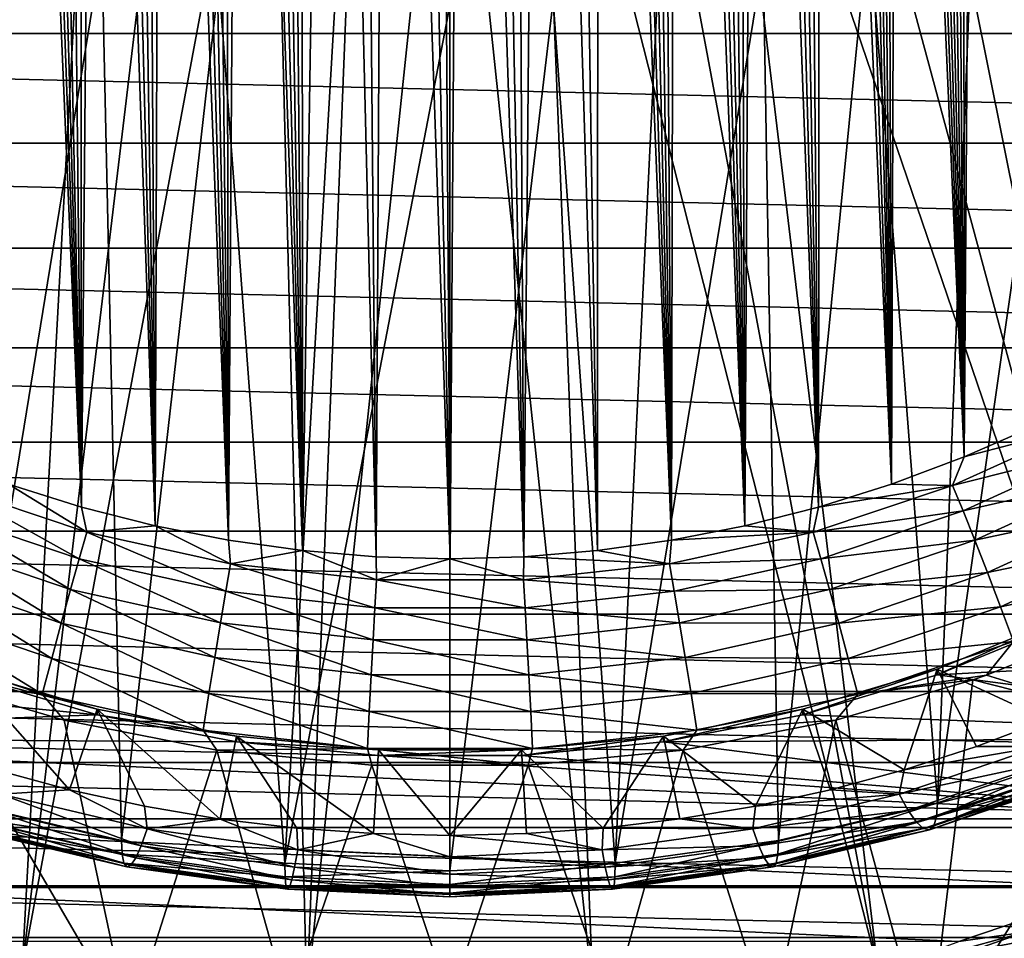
# Model space of a CAD drawing. Header units: metres. Extents: x -109 to 109, y -315 to 32.
# Tile 290 of 384: x 72 to 82, y -30 to -21. Entities that reach past the tile are written whole.
import ezdxf

# ---------------------------------------------------------------- set-up
doc = ezdxf.new("R2010")
doc.units = ezdxf.units.M
doc.layers.add('solid_K244242000C74_AAA', color=7, linetype='CONTINUOUS')

msp = doc.modelspace()

# ---------------------------------------------------------------- linework, layer by layer
at = {"layer": 'solid_K244242000C74_AAA'}
for points in [[(76.500175, -26.060915, 72.49437), (76.115456, -7.192363, 43.446888), (75.852188, -7.220391, 43.503918)], [(76.500175, -26.060915, 72.49437), (76.372459, -7.178768, 43.419243), (76.115456, -7.192363, 43.446888)], [(76.500175, -26.060915, 72.49437), (76.627357, -7.178763, 43.419231), (76.372459, -7.178768, 43.419243)], [(76.500175, -26.060915, 72.49437), (77.250526, -26.040083, 72.491035), (76.627357, -7.178763, 43.419231)], [(77.250526, -26.040083, 72.491035), (76.884369, -7.192348, 43.446861), (76.627357, -7.178763, 43.419231)], [(77.250526, -26.040083, 72.491035), (77.147644, -7.220368, 43.503868), (76.884369, -7.192348, 43.446861)], [(75.749817, -26.040102, 72.491035), (75.5784, -7.264657, 43.594017), (75.292656, -7.327768, 43.722282)], [(75.749817, -26.040102, 72.491035), (75.852188, -7.220391, 43.503918), (75.5784, -7.264657, 43.594017)], [(75.749817, -26.040102, 72.491035), (76.500175, -26.060915, 72.49437), (75.852188, -7.220391, 43.503918)], [(77.250526, -26.040083, 72.491035), (77.42144, -7.264627, 43.593956), (77.147644, -7.220368, 43.503868)], [(77.250526, -26.040083, 72.491035), (78.000557, -25.977449, 72.480888), (77.42144, -7.264627, 43.593956)], [(78.000557, -25.977449, 72.480888), (77.707199, -7.327732, 43.722206), (77.42144, -7.264627, 43.593956)], [(74.999741, -25.977484, 72.480888), (75.292656, -7.327768, 43.722282), (74.995239, -7.411769, 43.892891)], [(74.999741, -25.977484, 72.480888), (75.749817, -26.040102, 72.491035), (75.292656, -7.327768, 43.722282)], [(78.000557, -25.977449, 72.480888), (78.004616, -7.411723, 43.892796), (77.707199, -7.327732, 43.722206)], [(74.999741, -25.977484, 72.480888), (74.842369, -7.462056, 43.995075), (74.68763, -7.518365, 44.109299)], [(74.999741, -25.977484, 72.480888), (74.995239, -7.411769, 43.892891), (74.842369, -7.462056, 43.995075)], [(78.000557, -25.977449, 72.480888), (78.749489, -25.872911, 72.463966), (78.004616, -7.411723, 43.892796)], [(78.749489, -25.872911, 72.463966), (78.157471, -7.462002, 43.994968), (78.004616, -7.411723, 43.892796)], [(78.749489, -25.872911, 72.463966), (78.31221, -7.518304, 44.109177), (78.157471, -7.462002, 43.994968)], [(74.999741, -25.977484, 72.480888), (74.530899, -7.58058, 44.235497), (74.372581, -7.648879, 44.373962)], [(74.999741, -25.977484, 72.480888), (74.68763, -7.518365, 44.109299), (74.530899, -7.58058, 44.235497)], [(78.749489, -25.872911, 72.463966), (78.468933, -7.580512, 44.235359), (78.31221, -7.518304, 44.109177)], [(78.749489, -25.872911, 72.463966), (78.627251, -7.648805, 44.37381), (78.468933, -7.580512, 44.235359)], [(74.250771, -25.872953, 72.463974), (74.372581, -7.648879, 44.373962), (74.213135, -7.723457, 44.524975)], [(74.250771, -25.872953, 72.463974), (74.999741, -25.977484, 72.480888), (74.372581, -7.648879, 44.373962)], [(78.749489, -25.872911, 72.463966), (78.786697, -7.723377, 44.524811), (78.627251, -7.648805, 44.37381)], [(74.250771, -25.872953, 72.463974), (74.213135, -7.723457, 44.524975), (74.052406, -7.804215, 44.68848)], [(78.749489, -25.872911, 72.463966), (79.497299, -25.725929, 72.439949), (78.786697, -7.723377, 44.524811)], [(79.497299, -25.725929, 72.439949), (78.947426, -7.804128, 44.688305), (78.786697, -7.723377, 44.524811)], [(74.250771, -25.872953, 72.463974), (73.890739, -7.89159, 44.865143), (73.728119, -7.985484, 45.054863)], [(74.250771, -25.872953, 72.463974), (74.052406, -7.804215, 44.68848), (73.890739, -7.89159, 44.865143)], [(79.497299, -25.725929, 72.439949), (79.1091, -7.891497, 44.864952), (78.947426, -7.804128, 44.688305)], [(79.497299, -25.725929, 72.439949), (79.271713, -7.985385, 45.054665), (79.1091, -7.891497, 44.864952)], [(74.250771, -25.872953, 72.463974), (73.728119, -7.985484, 45.054863), (73.564667, -8.08613, 45.258034)], [(79.497299, -25.725929, 72.439949), (79.435173, -8.086027, 45.257824), (79.271713, -7.985385, 45.054665)], [(73.502922, -25.725977, 72.439957), (73.564667, -8.08613, 45.258034), (73.400551, -8.193836, 45.475124)], [(73.502922, -25.725977, 72.439957), (74.250771, -25.872953, 72.463974), (73.564667, -8.08613, 45.258034)], [(79.497299, -25.725929, 72.439949), (79.599289, -8.193728, 45.474907), (79.435173, -8.086027, 45.257824)], [(73.502922, -25.725977, 72.439957), (73.400551, -8.193836, 45.475124), (73.235725, -8.308461, 45.705982)], [(79.497299, -25.725929, 72.439949), (80.242973, -25.536171, 72.40876), (79.599289, -8.193728, 45.474907)], [(80.242973, -25.536171, 72.40876), (79.764114, -8.308349, 45.705757), (79.599289, -8.193728, 45.474907)], [(73.502922, -25.725977, 72.439957), (73.235725, -8.308461, 45.705982), (73.070335, -8.430532, 45.951424)], [(80.242973, -25.536171, 72.40876), (79.929512, -8.430415, 45.951187), (79.764114, -8.308349, 45.705757)], [(73.502922, -25.725977, 72.439957), (73.070335, -8.430532, 45.951424), (72.904396, -8.559978, 46.211376)], [(80.242973, -25.536171, 72.40876), (80.095459, -8.559856, 46.211132), (79.929512, -8.430415, 45.951187)], [(72.75721, -25.536224, 72.408768), (72.904396, -8.559978, 46.211376), (72.737946, -8.697063, 46.486279)], [(72.75721, -25.536224, 72.408768), (73.502922, -25.725977, 72.439957), (72.904396, -8.559978, 46.211376)], [(80.242973, -25.536171, 72.40876), (80.261909, -8.696938, 46.486027), (80.095459, -8.559856, 46.211132)], [(72.75721, -25.536224, 72.408768), (72.737946, -8.697063, 46.486279), (72.571075, -8.842277, 46.77689)], [(80.242973, -25.536171, 72.40876), (80.986244, -25.302849, 72.369995), (80.261909, -8.696938, 46.486027)], [(80.986244, -25.302849, 72.369995), (80.42878, -8.842148, 46.77663), (80.261909, -8.696938, 46.486027)], [(72.75721, -25.536224, 72.408768), (72.571075, -8.842277, 46.77689), (72.403786, -8.995405, 47.082928)], [(80.986244, -25.302849, 72.369995), (80.596077, -8.995273, 47.082664), (80.42878, -8.842148, 46.77663)], [(72.75721, -25.536224, 72.408768), (72.403786, -8.995405, 47.082928), (72.292076, -9.102241, 47.296066)], [(80.986244, -25.302849, 72.369995), (80.707787, -9.102106, 47.295795), (80.596077, -8.995273, 47.082664)], [(72.75721, -25.536224, 72.408768), (72.292076, -9.102241, 47.296066), (72.180244, -9.213059, 47.516773)], [(80.986244, -25.302849, 72.369995), (80.819618, -9.212922, 47.516502), (80.707787, -9.102106, 47.295795)], [(72.75721, -25.536224, 72.408768), (72.180244, -9.213059, 47.516773), (72.068275, -9.32761, 47.74469)], [(80.986244, -25.302849, 72.369995), (80.931587, -9.327471, 47.744411), (80.819618, -9.212922, 47.516502)], [(72.013901, -25.302898, 72.370003), (72.75721, -25.536224, 72.408768), (72.068275, -9.32761, 47.74469)], [(80.986244, -25.302849, 72.369995), (81.043663, -9.44598, 47.979877), (80.931587, -9.327471, 47.744411)], [(80.986244, -25.302849, 72.369995), (81.726303, -25.025198, 72.323257), (81.043663, -9.44598, 47.979877)], [(81.726303, -25.025198, 72.323257), (81.1558, -9.568745, 48.223339), (81.043663, -9.44598, 47.979877)], [(81.726303, -25.025198, 72.323257), (81.267982, -9.695834, 48.474903), (81.1558, -9.568745, 48.223339)], [(81.726303, -25.025198, 72.323257), (81.380234, -9.827011, 48.734238), (81.267982, -9.695834, 48.474903)], [(81.726303, -25.025198, 72.323257), (81.492508, -9.962597, 49.001804), (81.380234, -9.827011, 48.734238)], [(81.726303, -25.025198, 72.323257), (81.604729, -10.10294, 49.278126), (81.492508, -9.962597, 49.001804)], [(81.726303, -25.025198, 72.323257), (81.716919, -10.247973, 49.563103), (81.604729, -10.10294, 49.278126)], [(81.726303, -25.025198, 72.323257), (81.829086, -10.397552, 49.856537), (81.716919, -10.247973, 49.563103)], [(81.726303, -25.025198, 72.323257), (82.462288, -24.702486, 72.268303), (81.829086, -10.397552, 49.856537)], [(82.462288, -24.702486, 72.268303), (81.941139, -10.552085, 50.159004), (81.829086, -10.397552, 49.856537)], [(82.462288, -24.702486, 72.268303), (82.053001, -10.71197, 50.471073), (81.941139, -10.552085, 50.159004)], [(82.462288, -24.702486, 72.268303), (82.164726, -10.876946, 50.792385), (82.053001, -10.71197, 50.471073)], [(86.489357, -28.862324, -78.325066), (82.683235, -15.518793, -73.288864), (81.834, -15.830786, -73.288864)], [(86.489357, -28.862324, -78.325066), (81.834, -15.830786, -73.288864), (80.969116, -16.096346, -73.288864)], [(69.299408, -29.681179, -78.325066), (72.908867, -16.31469, -73.288864), (72.030876, -16.096342, -73.288864)], [(83.700577, -29.681183, -78.325066), (80.969116, -16.096346, -73.288864), (80.091125, -16.314692, -73.288864)], [(83.700577, -29.681183, -78.325066), (86.489357, -28.862324, -78.325066), (80.969116, -16.096346, -73.288864)], [(69.299408, -29.681179, -78.325066), (72.153389, -30.231241, -78.325066), (72.908867, -16.31469, -73.288864)], [(72.153389, -30.231241, -78.325066), (73.797394, -16.485182, -73.288864), (72.908867, -16.31469, -73.288864)], [(83.700577, -29.681183, -78.325066), (80.091125, -16.314692, -73.288864), (79.202599, -16.485184, -73.288864)], [(72.153389, -30.231241, -78.325066), (74.69384, -16.607321, -73.288864), (73.797394, -16.485182, -73.288864)], [(80.846596, -30.231243, -78.325066), (79.202599, -16.485184, -73.288864), (78.306145, -16.607323, -73.288864)], [(80.846596, -30.231243, -78.325066), (83.700577, -29.681183, -78.325066), (79.202599, -16.485184, -73.288864)], [(72.153389, -30.231241, -78.325066), (75.04673, -30.507523, -78.325066), (74.69384, -16.607321, -73.288864)], [(75.04673, -30.507523, -78.325066), (75.595596, -16.680748, -73.288864), (74.69384, -16.607321, -73.288864)], [(80.846596, -30.231243, -78.325066), (78.306145, -16.607323, -73.288864), (77.404396, -16.68075, -73.288864)], [(75.04673, -30.507523, -78.325066), (76.499992, -16.705248, -73.288864), (75.595596, -16.680748, -73.288864)], [(75.04673, -30.507523, -78.325066), (77.953247, -30.507524, -78.325066), (76.499992, -16.705248, -73.288864)], [(77.953247, -30.507524, -78.325066), (77.404396, -16.68075, -73.288864), (76.499992, -16.705248, -73.288864)], [(77.953247, -30.507524, -78.325066), (80.846596, -30.231243, -78.325066), (77.404396, -16.68075, -73.288864)], [(81.454185, -28.54006, 16.075274), (81.825676, -19.111637, 2.846349), (82.889694, -18.495928, 2.754622)], [(83.008255, -28.012758, 16.444496), (81.454185, -28.54006, 16.075274), (82.889694, -18.495928, 2.754622)], [(81.454185, -28.54006, 16.075274), (80.7565, -19.603157, 2.919516), (81.825676, -19.111637, 2.846349)], [(71.545815, -28.54006, 16.075274), (71.772491, -19.401625, 2.88948), (72.961403, -19.866507, 2.958723)], [(51.622013, -19.564362, -83.82), (101.377991, -19.564362, -83.82), (100.418877, -20.725933, -83.82)], [(51.622013, -19.564362, -83.82), (100.418877, -20.725933, -83.82), (52.58112, -20.725933, -83.82)], [(79.837814, -28.921515, 15.808178), (79.683655, -19.977785, 2.975354), (80.7565, -19.603157, 2.919516)], [(81.454185, -28.54006, 16.075274), (79.837814, -28.921515, 15.808178), (80.7565, -19.603157, 2.919516)], [(73.162186, -28.921515, 15.808178), (71.545815, -28.54006, 16.075274), (72.961403, -19.866507, 2.958723)], [(73.162186, -28.921515, 15.808178), (72.961403, -19.866507, 2.958723), (74.150688, -20.191195, 3.007056)], [(78.179466, -29.152321, 15.646564), (78.612762, -20.239723, 3.01433), (79.683655, -19.977785, 2.975354)], [(79.837814, -28.921515, 15.808178), (78.179466, -29.152321, 15.646564), (79.683655, -19.977785, 2.975354)], [(74.820534, -29.152321, 15.646564), (73.162186, -28.921515, 15.808178), (74.150688, -20.191195, 3.007056)], [(74.820534, -29.152321, 15.646564), (74.150688, -20.191195, 3.007056), (75.332428, -20.381382, 3.035271)], [(78.179466, -29.152321, 15.646564), (77.549919, -20.393312, 3.037108), (78.612762, -20.239723, 3.01433)], [(74.820534, -29.152321, 15.646564), (75.332428, -20.381382, 3.035271), (76.5, -20.443523, 3.044675)], [(76.5, -29.229582, 15.592466), (76.5, -20.443523, 3.044675), (77.549919, -20.393312, 3.037108)], [(78.179466, -29.152321, 15.646564), (76.5, -29.229582, 15.592466), (77.549919, -20.393312, 3.037108)], [(74.820534, -29.152321, 15.646564), (76.5, -20.443523, 3.044675), (76.5, -29.229582, 15.592466)], [(52.58112, -20.725933, -83.82), (100.418877, -20.725933, -83.82), (99.405746, -21.840445, -83.82)], [(52.58112, -20.725933, -83.82), (99.405746, -21.840445, -83.82), (53.594254, -21.840445, -83.82)], [(53.594254, -21.840445, -83.82), (99.405746, -21.840445, -83.82), (98.340302, -22.90588, -83.82)], [(53.594254, -21.840445, -83.82), (98.340302, -22.90588, -83.82), (54.659698, -22.90588, -83.82)], [(54.659698, -22.90588, -83.82), (98.340302, -22.90588, -83.82), (97.225891, -23.918919, -83.82)], [(54.659698, -22.90588, -83.82), (97.225891, -23.918919, -83.82), (55.774109, -23.918919, -83.82)], [(55.774109, -23.918919, -83.82), (97.225891, -23.918919, -83.82), (96.064461, -24.877913, -83.82)], [(55.774109, -23.918919, -83.82), (96.064461, -24.877913, -83.82), (56.935543, -24.877913, -83.82)], [(81.606949, -25.316462, 72.637901), (82.969704, -24.701029, 72.538628), (81.726303, -25.025198, 72.323257)], [(83.102562, -24.942249, 72.795799), (82.969704, -24.701029, 72.538628), (81.606949, -25.316462, 72.637901)], [(82.969704, -24.701029, 72.538628), (82.462288, -24.702486, 72.268303), (81.726303, -25.025198, 72.323257)], [(56.935543, -24.877913, -83.82), (96.064461, -24.877913, -83.82), (94.858315, -25.780809, -83.82)], [(56.935543, -24.877913, -83.82), (94.858315, -25.780809, -83.82), (58.141685, -25.780809, -83.82)], [(81.714272, -25.574202, 72.890938), (83.102562, -24.942249, 72.795799), (81.606949, -25.316462, 72.637901)], [(83.251801, -25.223785, 72.996895), (83.102562, -24.942249, 72.795799), (81.714272, -25.574202, 72.890938)], [(81.606949, -25.316462, 72.637901), (81.726303, -25.025198, 72.323257), (80.986244, -25.302849, 72.369995)], [(71.393051, -25.31646, 72.637901), (72.810486, -25.789936, 72.712173), (72.013901, -25.302898, 72.370003)], [(72.810486, -25.789936, 72.712173), (72.75721, -25.536224, 72.408768), (72.013901, -25.302898, 72.370003)], [(81.606949, -25.316462, 72.637901), (80.986244, -25.302849, 72.369995), (80.242973, -25.536171, 72.40876)], [(81.834343, -25.872599, 73.087189), (83.251801, -25.223785, 72.996895), (81.714272, -25.574202, 72.890938)], [(83.412148, -25.535643, 73.134766), (83.251801, -25.223785, 72.996895), (81.834343, -25.872599, 73.087189)], [(71.285728, -25.574202, 72.890938), (72.731552, -26.060793, 72.961937), (71.393051, -25.31646, 72.637901)], [(72.731552, -26.060793, 72.961937), (72.810486, -25.789936, 72.712173), (71.393051, -25.31646, 72.637901)], [(80.189514, -25.789936, 72.712173), (81.606949, -25.316462, 72.637901), (80.242973, -25.536171, 72.40876)], [(81.714272, -25.574202, 72.890938), (81.606949, -25.316462, 72.637901), (80.189514, -25.789936, 72.712173)], [(71.165657, -25.872599, 73.087189), (72.643517, -26.372541, 73.154381), (71.285728, -25.574202, 72.890938)], [(72.643517, -26.372541, 73.154381), (72.731552, -26.060793, 72.961937), (71.285728, -25.574202, 72.890938)], [(72.810486, -25.789936, 72.712173), (73.502922, -25.725977, 72.439957), (72.75721, -25.536224, 72.408768)], [(80.189514, -25.789936, 72.712173), (80.242973, -25.536171, 72.40876), (79.497299, -25.725929, 72.439949)], [(80.268448, -26.060795, 72.961937), (81.714272, -25.574202, 72.890938), (80.189514, -25.789936, 72.712173)], [(81.834343, -25.872599, 73.087189), (81.714272, -25.574202, 72.890938), (80.268448, -26.060795, 72.961937)], [(81.962914, -26.201057, 73.219704), (83.412148, -25.535643, 73.134766), (81.834343, -25.872599, 73.087189)], [(83.577904, -25.866751, 73.204529), (83.412148, -25.535643, 73.134766), (81.962914, -26.201057, 73.219704)], [(58.141685, -25.780809, -83.82), (94.858315, -25.780809, -83.82), (93.611084, -26.624954, -83.82)], [(58.141685, -25.780809, -83.82), (93.611084, -26.624954, -83.82), (59.388916, -26.624954, -83.82)], [(72.731552, -26.060793, 72.961937), (74.220825, -26.391573, 73.009087), (72.810486, -25.789936, 72.712173)], [(72.810486, -25.789936, 72.712173), (74.269135, -26.111593, 72.761597), (73.502922, -25.725977, 72.439957)], [(74.220825, -26.391573, 73.009087), (74.269135, -26.111593, 72.761597), (72.810486, -25.789936, 72.712173)], [(74.269135, -26.111593, 72.761597), (74.250771, -25.872953, 72.463974), (73.502922, -25.725977, 72.439957)], [(78.730858, -26.111593, 72.761597), (80.189514, -25.789936, 72.712173), (78.749489, -25.872911, 72.463966)], [(80.268448, -26.060795, 72.961937), (80.189514, -25.789936, 72.712173), (78.730858, -26.111593, 72.761597)], [(80.189514, -25.789936, 72.712173), (79.497299, -25.725929, 72.439949), (78.749489, -25.872911, 72.463966)], [(71.037086, -26.201057, 73.219704), (72.549492, -26.714113, 73.282692), (71.165657, -25.872599, 73.087189)], [(72.549492, -26.714113, 73.282692), (72.643517, -26.372541, 73.154381), (71.165657, -25.872599, 73.087189)], [(74.269135, -26.111593, 72.761597), (74.999741, -25.977484, 72.480888), (74.250771, -25.872953, 72.463974)], [(78.730858, -26.111593, 72.761597), (78.749489, -25.872911, 72.463966), (78.000557, -25.977449, 72.480888)], [(80.356483, -26.372541, 73.154381), (81.834343, -25.872599, 73.087189), (80.268448, -26.060795, 72.961937)], [(81.962914, -26.201057, 73.219704), (81.834343, -25.872599, 73.087189), (80.356483, -26.372541, 73.154381)], [(82.095413, -26.54792, 73.283768), (83.577904, -25.866751, 73.204529), (81.962914, -26.201057, 73.219704)], [(83.743179, -26.205364, 73.203697), (83.577904, -25.866751, 73.204529), (82.095413, -26.54792, 73.283768)], [(74.269135, -26.111593, 72.761597), (75.753471, -26.2743, 72.786285), (74.999741, -25.977484, 72.480888)], [(75.753471, -26.2743, 72.786285), (75.749817, -26.040102, 72.491035), (74.999741, -25.977484, 72.480888)], [(78.730858, -26.111593, 72.761597), (78.000557, -25.977449, 72.480888), (77.250526, -26.040083, 72.491035)], [(72.643517, -26.372541, 73.154381), (74.167053, -26.712587, 73.198914), (72.731552, -26.060793, 72.961937)], [(74.167053, -26.712587, 73.198914), (74.220825, -26.391573, 73.009087), (72.731552, -26.060793, 72.961937)], [(74.220825, -26.391573, 73.009087), (75.737206, -26.558962, 73.032616), (74.269135, -26.111593, 72.761597)], [(75.737206, -26.558962, 73.032616), (75.753471, -26.2743, 72.786285), (74.269135, -26.111593, 72.761597)], [(75.753471, -26.2743, 72.786285), (76.500175, -26.060915, 72.49437), (75.749817, -26.040102, 72.491035)], [(75.753471, -26.2743, 72.786285), (77.246529, -26.2743, 72.786285), (76.500175, -26.060915, 72.49437)], [(77.246529, -26.2743, 72.786285), (77.250526, -26.040083, 72.491035), (76.500175, -26.060915, 72.49437)], [(77.246529, -26.2743, 72.786285), (78.730858, -26.111593, 72.761597), (77.250526, -26.040083, 72.491035)], [(78.779175, -26.391573, 73.009087), (78.730858, -26.111593, 72.761597), (77.246529, -26.2743, 72.786285)], [(78.779175, -26.391573, 73.009087), (80.268448, -26.060795, 72.961937), (78.730858, -26.111593, 72.761597)], [(80.356483, -26.372541, 73.154381), (80.268448, -26.060795, 72.961937), (78.779175, -26.391573, 73.009087)], [(70.904587, -26.54792, 73.283768), (72.45282, -27.073383, 73.342308), (71.037086, -26.201057, 73.219704)], [(72.45282, -27.073383, 73.342308), (72.549492, -26.714113, 73.282692), (71.037086, -26.201057, 73.219704)], [(80.450508, -26.714113, 73.282692), (81.962914, -26.201057, 73.219704), (80.356483, -26.372541, 73.154381)], [(82.095413, -26.54792, 73.283768), (81.962914, -26.201057, 73.219704), (80.450508, -26.714113, 73.282692)], [(82.227135, -26.900879, 73.277115), (83.743179, -26.205364, 73.203697), (82.095413, -26.54792, 73.283768)], [(75.737206, -26.558962, 73.032616), (77.262794, -26.558962, 73.032616), (75.753471, -26.2743, 72.786285)], [(77.262794, -26.558962, 73.032616), (77.246529, -26.2743, 72.786285), (75.753471, -26.2743, 72.786285)], [(77.262794, -26.558962, 73.032616), (78.779175, -26.391573, 73.009087), (77.246529, -26.2743, 72.786285)], [(72.549492, -26.714113, 73.282692), (74.109726, -27.063242, 73.324333), (72.643517, -26.372541, 73.154381)], [(74.109726, -27.063242, 73.324333), (74.167053, -26.712587, 73.198914), (72.643517, -26.372541, 73.154381)], [(74.167053, -26.712587, 73.198914), (75.719116, -26.884726, 73.221092), (74.220825, -26.391573, 73.009087)], [(75.719116, -26.884726, 73.221092), (75.737206, -26.558962, 73.032616), (74.220825, -26.391573, 73.009087)], [(78.832947, -26.712587, 73.198914), (78.779175, -26.391573, 73.009087), (77.262794, -26.558962, 73.032616)], [(78.832947, -26.712587, 73.198914), (80.356483, -26.372541, 73.154381), (78.779175, -26.391573, 73.009087)], [(80.450508, -26.714113, 73.282692), (80.356483, -26.372541, 73.154381), (78.832947, -26.712587, 73.198914)], [(70.772865, -26.900879, 73.277115), (72.356941, -27.437603, 73.331116), (70.904587, -26.54792, 73.283768)], [(72.356941, -27.437603, 73.331116), (72.45282, -27.073383, 73.342308), (70.904587, -26.54792, 73.283768)], [(75.719116, -26.884726, 73.221092), (77.280884, -26.884726, 73.221092), (75.737206, -26.558962, 73.032616)], [(77.280884, -26.884726, 73.221092), (77.262794, -26.558962, 73.032616), (75.737206, -26.558962, 73.032616)], [(77.280884, -26.884726, 73.221092), (78.832947, -26.712587, 73.198914), (77.262794, -26.558962, 73.032616)], [(80.547173, -27.073383, 73.342308), (82.095413, -26.54792, 73.283768), (80.450508, -26.714113, 73.282692)], [(82.227135, -26.900879, 73.277115), (82.095413, -26.54792, 73.283768), (80.547173, -27.073383, 73.342308)], [(59.388916, -26.624954, -83.82), (93.611084, -26.624954, -83.82), (92.324654, -27.409105, -83.82)], [(59.388916, -26.624954, -83.82), (92.324654, -27.409105, -83.82), (60.675346, -27.409105, -83.82)], [(74.109726, -27.063242, 73.324333), (75.699852, -27.240032, 73.345039), (74.167053, -26.712587, 73.198914)], [(75.699852, -27.240032, 73.345039), (75.719116, -26.884726, 73.221092), (74.167053, -26.712587, 73.198914)], [(78.890274, -27.063242, 73.324333), (78.832947, -26.712587, 73.198914), (77.280884, -26.884726, 73.221092)], [(78.890274, -27.063242, 73.324333), (80.450508, -26.714113, 73.282692), (78.832947, -26.712587, 73.198914)], [(82.750015, -26.648418, 19.184589), (82.749863, -26.705853, 19.266451), (81.450836, -27.240261, 18.892254)], [(81.451057, -27.182816, 18.8104), (82.750015, -26.648418, 19.184589), (81.450836, -27.240261, 18.892254)], [(87.570755, -26.913427, 19.121105), (81.450836, -27.240261, 18.892254), (82.749863, -26.705853, 19.266451)], [(82.564499, -27.695618, 18.451332), (82.750015, -26.648418, 19.184589), (81.451057, -27.182816, 18.8104)], [(83.485779, -26.624725, 73.180229), (81.95015, -27.244537, 73.252579), (83.492188, -27.718489, 72.954559)], [(82.227135, -26.900879, 73.277115), (81.95015, -27.244537, 73.252579), (83.485779, -26.624725, 73.180229)], [(72.45282, -27.073383, 73.342308), (74.05088, -27.431091, 73.38089), (72.549492, -26.714113, 73.282692)], [(74.05088, -27.431091, 73.38089), (74.109726, -27.063242, 73.324333), (72.549492, -26.714113, 73.282692)], [(80.547173, -27.073383, 73.342308), (80.450508, -26.714113, 73.282692), (78.890274, -27.063242, 73.324333)], [(65.429268, -26.913452, 19.121088), (71.549164, -27.240261, 18.892254), (72.914894, -27.647449, 18.607138)], [(66.739243, -27.871712, 18.450108), (65.429268, -26.913452, 19.121088), (72.914894, -27.647449, 18.607138)], [(70.772865, -26.900879, 73.277115), (71.187431, -27.291924, 73.257996), (72.356941, -27.437603, 73.331116)], [(75.699852, -27.240032, 73.345039), (77.300148, -27.240032, 73.345039), (75.719116, -26.884726, 73.221092)], [(77.300148, -27.240032, 73.345039), (77.280884, -26.884726, 73.221092), (75.719116, -26.884726, 73.221092)], [(77.300148, -27.240032, 73.345039), (78.890274, -27.063242, 73.324333), (77.280884, -26.884726, 73.221092)], [(80.643059, -27.437603, 73.331116), (82.227135, -26.900879, 73.277115), (80.547173, -27.073383, 73.342308)], [(80.643059, -27.437603, 73.331116), (81.95015, -27.244537, 73.252579), (82.227135, -26.900879, 73.277115)], [(87.570755, -26.913427, 19.121105), (86.260796, -27.871689, 18.450123), (81.450836, -27.240261, 18.892254)], [(72.356941, -27.437603, 73.331116), (73.992607, -27.803078, 73.366585), (72.45282, -27.073383, 73.342308)], [(73.992607, -27.803078, 73.366585), (74.05088, -27.431091, 73.38089), (72.45282, -27.073383, 73.342308)], [(74.05088, -27.431091, 73.38089), (75.680092, -27.612267, 73.40004), (74.109726, -27.063242, 73.324333)], [(75.680092, -27.612267, 73.40004), (75.699852, -27.240032, 73.345039), (74.109726, -27.063242, 73.324333)], [(78.94912, -27.431091, 73.38089), (78.890274, -27.063242, 73.324333), (77.300148, -27.240032, 73.345039)], [(78.94912, -27.431091, 73.38089), (80.547173, -27.073383, 73.342308), (78.890274, -27.063242, 73.324333)], [(80.643059, -27.437603, 73.331116), (80.547173, -27.073383, 73.342308), (78.94912, -27.431091, 73.38089)], [(71.548943, -27.182816, 18.8104), (72.915382, -27.590168, 18.525169), (71.549164, -27.240261, 18.892254)], [(72.632965, -28.40851, 17.952158), (72.915382, -27.590168, 18.525169), (71.548943, -27.182816, 18.8104)], [(72.632965, -28.40851, 17.952158), (71.548943, -27.182816, 18.8104), (71.883659, -28.205856, 18.094059)], [(80.084618, -27.590168, 18.525169), (81.451057, -27.182816, 18.8104), (80.085106, -27.647449, 18.607138)], [(81.116356, -28.205851, 18.094063), (81.451057, -27.182816, 18.8104), (80.084618, -27.590168, 18.525169)], [(81.451057, -27.182816, 18.8104), (81.450836, -27.240261, 18.892254), (80.085106, -27.647449, 18.607138)], [(81.849602, -27.968014, 18.260597), (81.451057, -27.182816, 18.8104), (81.116356, -28.205851, 18.094063)], [(82.564499, -27.695618, 18.451332), (81.451057, -27.182816, 18.8104), (81.849602, -27.968014, 18.260597)], [(71.187431, -27.291924, 73.257996), (71.647575, -31.1325, 72.350525), (73.238853, -30.80599, 72.579147)], [(72.580818, -27.699507, 73.303947), (71.187431, -27.291924, 73.257996), (73.238853, -30.80599, 72.579147)], [(72.356941, -27.437603, 73.331116), (71.187431, -27.291924, 73.257996), (72.580818, -27.699507, 73.303947)], [(72.915382, -27.590168, 18.525169), (72.914894, -27.647449, 18.607138), (71.549164, -27.240261, 18.892254)], [(75.680092, -27.612267, 73.40004), (77.319908, -27.612267, 73.40004), (75.699852, -27.240032, 73.345039)], [(77.319908, -27.612267, 73.40004), (77.300148, -27.240032, 73.345039), (75.699852, -27.240032, 73.345039)], [(77.319908, -27.612267, 73.40004), (78.94912, -27.431091, 73.38089), (77.300148, -27.240032, 73.345039)], [(86.260796, -27.871689, 18.450123), (80.085106, -27.647449, 18.607138), (81.450836, -27.240261, 18.892254)], [(81.812569, -27.291924, 73.257996), (80.419182, -27.699507, 73.303947), (81.352425, -31.1325, 72.350525)], [(80.643059, -27.437603, 73.331116), (80.419182, -27.699507, 73.303947), (81.812569, -27.291924, 73.257996)], [(80.643059, -27.437603, 73.331116), (81.812569, -27.291924, 73.257996), (81.95015, -27.244537, 73.252579)], [(83.492188, -27.718489, 72.954559), (81.812569, -27.291924, 73.257996), (81.352425, -31.1325, 72.350525)], [(81.95015, -27.244537, 73.252579), (81.812569, -27.291924, 73.257996), (83.492188, -27.718489, 72.954559)], [(60.675346, -27.409105, -83.82), (92.324654, -27.409105, -83.82), (91.002342, -28.131109, -83.82)], [(60.675346, -27.409105, -83.82), (91.002342, -28.131109, -83.82), (61.997654, -28.131109, -83.82)], [(72.356941, -27.437603, 73.331116), (72.580818, -27.699507, 73.303947), (73.992607, -27.803078, 73.366585)], [(73.992607, -27.803078, 73.366585), (75.660538, -27.988218, 73.384155), (74.05088, -27.431091, 73.38089)], [(75.660538, -27.988218, 73.384155), (75.680092, -27.612267, 73.40004), (74.05088, -27.431091, 73.38089)], [(79.007393, -27.803078, 73.366585), (78.94912, -27.431091, 73.38089), (77.319908, -27.612267, 73.40004)], [(79.007393, -27.803078, 73.366585), (80.643059, -27.437603, 73.331116), (78.94912, -27.431091, 73.38089)], [(79.007393, -27.803078, 73.366585), (80.419182, -27.699507, 73.303947), (80.643059, -27.437603, 73.331116)], [(73.395271, -28.574924, 17.835634), (72.915382, -27.590168, 18.525169), (72.632965, -28.40851, 17.952158)], [(72.915382, -27.590168, 18.525169), (74.329262, -27.864697, 18.332941), (72.914894, -27.647449, 18.607138)], [(74.166031, -28.7045, 17.744905), (74.329262, -27.864697, 18.332941), (72.915382, -27.590168, 18.525169)], [(74.166031, -28.7045, 17.744905), (72.915382, -27.590168, 18.525169), (73.395271, -28.574924, 17.835634)], [(75.660538, -27.988218, 73.384155), (77.339462, -27.988218, 73.384155), (75.680092, -27.612267, 73.40004)], [(77.339462, -27.988218, 73.384155), (77.319908, -27.612267, 73.40004), (75.680092, -27.612267, 73.40004)], [(77.339462, -27.988218, 73.384155), (79.007393, -27.803078, 73.366585), (77.319908, -27.612267, 73.40004)], [(78.670738, -27.864697, 18.332941), (80.084618, -27.590168, 18.525169), (78.670784, -27.922031, 18.414873)], [(79.604752, -28.574921, 17.835638), (80.084618, -27.590168, 18.525169), (78.670738, -27.864697, 18.332941)], [(80.084618, -27.590168, 18.525169), (80.085106, -27.647449, 18.607138), (78.670784, -27.922031, 18.414873)], [(80.367058, -28.408506, 17.952162), (80.084618, -27.590168, 18.525169), (79.604752, -28.574921, 17.835638)], [(81.116356, -28.205851, 18.094063), (80.084618, -27.590168, 18.525169), (80.367058, -28.408506, 17.952162)], [(66.739243, -27.871712, 18.450108), (72.914894, -27.647449, 18.607138), (74.329216, -27.922031, 18.414873)], [(74.130928, -28.003649, 73.337517), (72.580818, -27.699507, 73.303947), (73.238853, -30.80599, 72.579147)], [(73.992607, -27.803078, 73.366585), (72.580818, -27.699507, 73.303947), (74.130928, -28.003649, 73.337517)], [(74.329262, -27.864697, 18.332941), (74.329216, -27.922031, 18.414873), (72.914894, -27.647449, 18.607138)], [(86.260796, -27.871689, 18.450123), (78.670784, -27.922031, 18.414873), (80.085106, -27.647449, 18.607138)], [(80.419182, -27.699507, 73.303947), (78.869072, -28.003649, 73.337517), (79.761147, -30.80599, 72.579147)], [(79.007393, -27.803078, 73.366585), (78.869072, -28.003649, 73.337517), (80.419182, -27.699507, 73.303947)], [(80.419182, -27.699507, 73.303947), (79.761147, -30.80599, 72.579147), (81.352425, -31.1325, 72.350525)], [(82.564499, -27.695618, 18.451332), (81.849602, -27.968014, 18.260597), (82.497673, -27.966717, 18.227213)], [(73.992607, -27.803078, 73.366585), (74.130928, -28.003649, 73.337517), (75.660538, -27.988218, 73.384155)], [(77.339462, -27.988218, 73.384155), (78.869072, -28.003649, 73.337517), (79.007393, -27.803078, 73.366585)], [(83.492188, -27.718489, 72.954559), (81.352425, -31.1325, 72.350525), (82.896973, -31.585203, 72.033539)], [(66.739243, -27.871712, 18.450108), (74.329216, -27.922031, 18.414873), (75.773102, -28.06028, 18.318071)], [(84.828583, -28.703545, 17.867651), (66.739243, -27.871712, 18.450108), (75.773102, -28.06028, 18.318071)], [(84.828583, -28.703545, 17.867651), (68.171463, -28.703568, 17.867636), (66.739243, -27.871712, 18.450108)], [(74.943436, -28.796951, 17.68017), (74.329262, -27.864697, 18.332941), (74.166031, -28.7045, 17.744905)], [(74.329262, -27.864697, 18.332941), (75.773872, -28.00297, 18.236122), (74.329216, -27.922031, 18.414873)], [(75.721283, -28.852299, 17.641415), (75.773872, -28.00297, 18.236122), (74.329262, -27.864697, 18.332941)], [(75.721283, -28.852299, 17.641415), (74.329262, -27.864697, 18.332941), (74.943436, -28.796951, 17.68017)], [(77.226128, -28.00297, 18.236122), (78.670738, -27.864697, 18.332941), (77.226898, -28.06028, 18.318071)], [(78.05658, -28.796949, 17.68017), (78.670738, -27.864697, 18.332941), (77.226128, -28.00297, 18.236122)], [(78.670738, -27.864697, 18.332941), (78.670784, -27.922031, 18.414873), (77.226898, -28.06028, 18.318071)], [(78.833992, -28.704498, 17.744907), (78.670738, -27.864697, 18.332941), (78.05658, -28.796949, 17.68017)], [(79.604752, -28.574921, 17.835638), (78.670738, -27.864697, 18.332941), (78.833992, -28.704498, 17.744907)], [(86.260796, -27.871689, 18.450123), (84.828583, -28.703545, 17.867651), (78.670784, -27.922031, 18.414873)], [(74.130928, -28.003649, 73.337517), (73.238853, -30.80599, 72.579147), (74.861534, -30.608818, 72.717209)], [(75.660538, -27.988218, 73.384155), (74.130928, -28.003649, 73.337517), (75.706856, -28.15764, 73.354279)], [(75.706856, -28.15764, 73.354279), (74.130928, -28.003649, 73.337517), (74.861534, -30.608818, 72.717209)], [(75.773872, -28.00297, 18.236122), (75.773102, -28.06028, 18.318071), (74.329216, -27.922031, 18.414873)], [(75.660538, -27.988218, 73.384155), (75.706856, -28.15764, 73.354279), (77.293137, -28.157642, 73.354279)], [(75.660538, -27.988218, 73.384155), (77.293137, -28.157642, 73.354279), (77.339462, -27.988218, 73.384155)], [(75.721283, -28.852299, 17.641415), (76.5, -28.87055, 17.628635), (75.773872, -28.00297, 18.236122)], [(77.226128, -28.00297, 18.236122), (77.226898, -28.06028, 18.318071), (75.773102, -28.06028, 18.318071)], [(75.773872, -28.00297, 18.236122), (77.226128, -28.00297, 18.236122), (75.773102, -28.06028, 18.318071)], [(76.5, -28.87055, 17.628635), (77.226128, -28.00297, 18.236122), (75.773872, -28.00297, 18.236122)], [(77.278725, -28.852299, 17.641415), (77.226128, -28.00297, 18.236122), (76.5, -28.87055, 17.628635)], [(78.05658, -28.796949, 17.68017), (77.226128, -28.00297, 18.236122), (77.278725, -28.852299, 17.641415)], [(84.828583, -28.703545, 17.867651), (77.226898, -28.06028, 18.318071), (78.670784, -27.922031, 18.414873)], [(77.339462, -27.988218, 73.384155), (77.293137, -28.157642, 73.354279), (78.869072, -28.003649, 73.337517)], [(78.869072, -28.003649, 73.337517), (77.293137, -28.157642, 73.354279), (78.138466, -30.608818, 72.717209)], [(78.869072, -28.003649, 73.337517), (78.138466, -30.608818, 72.717209), (79.761147, -30.80599, 72.579147)], [(82.497673, -27.966717, 18.227213), (81.065521, -28.45265, 17.886959), (82.616783, -28.121542, 18.017105)], [(81.116356, -28.205851, 18.094063), (81.065521, -28.45265, 17.886959), (82.497673, -27.966717, 18.227213)], [(81.849602, -27.968014, 18.260597), (81.116356, -28.205851, 18.094063), (82.497673, -27.966717, 18.227213)], [(81.445015, -28.681227, 16.322557), (81.454185, -28.54006, 16.075274), (83.008255, -28.012758, 16.444496)], [(82.996216, -28.1549, 16.691095), (81.445015, -28.681227, 16.322557), (83.008255, -28.012758, 16.444496)], [(84.828583, -28.703545, 17.867651), (75.773102, -28.06028, 18.318071), (77.226898, -28.06028, 18.318071)], [(61.997654, -28.131109, -83.82), (91.002342, -28.131109, -83.82), (89.647675, -28.789171, -83.82)], [(61.997654, -28.131109, -83.82), (89.647675, -28.789171, -83.82), (63.352322, -28.789171, -83.82)], [(72.632965, -28.40851, 17.952158), (71.883659, -28.205856, 18.094059), (71.934479, -28.45265, 17.886959)], [(75.706856, -28.15764, 73.354279), (74.861534, -30.608818, 72.717209), (76.5, -30.542883, 72.763374)], [(77.293137, -28.157642, 73.354279), (75.706856, -28.15764, 73.354279), (76.5, -30.542883, 72.763374)], [(77.293137, -28.157642, 73.354279), (76.5, -30.542883, 72.763374), (78.138466, -30.608818, 72.717209)], [(81.116356, -28.205851, 18.094063), (80.367058, -28.408506, 17.952162), (81.065521, -28.45265, 17.886959)], [(81.065521, -28.45265, 17.886959), (81.156189, -28.617126, 17.670092), (82.616783, -28.121542, 18.017105)], [(82.616783, -28.121542, 18.017105), (81.156189, -28.617126, 17.670092), (82.726547, -28.230633, 17.775534)], [(81.41761, -28.774584, 16.592443), (81.445015, -28.681227, 16.322557), (82.996216, -28.1549, 16.691095)], [(82.960205, -28.251175, 16.958939), (81.41761, -28.774584, 16.592443), (82.996216, -28.1549, 16.691095)], [(81.156189, -28.617126, 17.670092), (81.239746, -28.735109, 17.422295), (82.726547, -28.230633, 17.775534)], [(82.726547, -28.230633, 17.775534), (81.239746, -28.735109, 17.422295), (82.822723, -28.289783, 17.511801)], [(81.239746, -28.735109, 17.422295), (81.312958, -28.802053, 17.153105), (82.822723, -28.289783, 17.511801)], [(82.822723, -28.289783, 17.511801), (81.312958, -28.802053, 17.153105), (82.901627, -28.296721, 17.236063)], [(81.312958, -28.802053, 17.153105), (81.373016, -28.815384, 16.872892), (82.901627, -28.296721, 17.236063)], [(81.373016, -28.815384, 16.872892), (81.41761, -28.774584, 16.592443), (82.960205, -28.251175, 16.958939)], [(82.901627, -28.296721, 17.236063), (81.373016, -28.815384, 16.872892), (82.960205, -28.251175, 16.958939)], [(72.632965, -28.40851, 17.952158), (71.934479, -28.45265, 17.886959), (73.424042, -28.804178, 17.640816)], [(73.395271, -28.574924, 17.835634), (72.632965, -28.40851, 17.952158), (73.424042, -28.804178, 17.640816)], [(80.367058, -28.408506, 17.952162), (79.604752, -28.574921, 17.835638), (81.065521, -28.45265, 17.886959)], [(71.934479, -28.45265, 17.886959), (71.843811, -28.617126, 17.670092), (73.362953, -28.975636, 17.419062)], [(73.424042, -28.804178, 17.640816), (71.934479, -28.45265, 17.886959), (73.362953, -28.975636, 17.419062)], [(81.065521, -28.45265, 17.886959), (79.575958, -28.804178, 17.640816), (81.156189, -28.617126, 17.670092)], [(79.604752, -28.574921, 17.835638), (79.575958, -28.804178, 17.640816), (81.065521, -28.45265, 17.886959)], [(71.554985, -28.681227, 16.322557), (71.545815, -28.54006, 16.075274), (73.162186, -28.921515, 15.808178)], [(74.166031, -28.7045, 17.744905), (73.395271, -28.574924, 17.835634), (73.424042, -28.804178, 17.640816)], [(79.604752, -28.574921, 17.835638), (78.833992, -28.704498, 17.744907), (79.575958, -28.804178, 17.640816)], [(79.831635, -29.061974, 16.055956), (79.837814, -28.921515, 15.808178), (81.454185, -28.54006, 16.075274)], [(81.445015, -28.681227, 16.322557), (79.831635, -29.061974, 16.055956), (81.454185, -28.54006, 16.075274)], [(84.828583, -28.703545, 17.867651), (83.292114, -29.398687, 17.380907), (68.171463, -28.703568, 17.867636)], [(83.292114, -29.398687, 17.380907), (69.707932, -29.398706, 17.380894), (68.171463, -28.703568, 17.867636)], [(73.168365, -29.061974, 16.055956), (71.554985, -28.681227, 16.322557), (73.162186, -28.921515, 15.808178)], [(71.58239, -28.774584, 16.592443), (71.554985, -28.681227, 16.322557), (73.168365, -29.061974, 16.055956)], [(71.843811, -28.617126, 17.670092), (71.760254, -28.735109, 17.422295), (73.306664, -29.100052, 17.166759)], [(73.362953, -28.975636, 17.419062), (71.843811, -28.617126, 17.670092), (73.306664, -29.100052, 17.166759)], [(74.166031, -28.7045, 17.744905), (73.424042, -28.804178, 17.640816), (74.952293, -29.016878, 17.49188)], [(74.943436, -28.796951, 17.68017), (74.166031, -28.7045, 17.744905), (74.952293, -29.016878, 17.49188)], [(78.833992, -28.704498, 17.744907), (78.05658, -28.796949, 17.68017), (79.575958, -28.804178, 17.640816)], [(79.575958, -28.804178, 17.640816), (79.637047, -28.975636, 17.419062), (81.156189, -28.617126, 17.670092)], [(81.156189, -28.617126, 17.670092), (79.637047, -28.975636, 17.419062), (81.239746, -28.735109, 17.422295)], [(79.813171, -29.153221, 16.327318), (79.831635, -29.061974, 16.055956), (81.445015, -28.681227, 16.322557)], [(81.41761, -28.774584, 16.592443), (79.813171, -29.153221, 16.327318), (81.445015, -28.681227, 16.322557)], [(63.352322, -28.789171, -83.82), (89.647675, -28.789171, -83.82), (88.262672, -29.382273, -83.82)], [(63.352322, -28.789171, -83.82), (88.262672, -29.382273, -83.82), (64.737328, -29.382273, -83.82)], [(73.186829, -29.153221, 16.327318), (71.58239, -28.774584, 16.592443), (73.168365, -29.061974, 16.055956)], [(71.626984, -28.815384, 16.872892), (71.58239, -28.774584, 16.592443), (73.186829, -29.153221, 16.327318)], [(71.687042, -28.802053, 17.153105), (71.626984, -28.815384, 16.872892), (73.216873, -29.190588, 16.61017)], [(71.760254, -28.735109, 17.422295), (71.687042, -28.802053, 17.153105), (73.257339, -29.172634, 16.893623)], [(73.257339, -29.172634, 16.893623), (71.687042, -28.802053, 17.153105), (73.216873, -29.190588, 16.61017)], [(73.306664, -29.100052, 17.166759), (71.760254, -28.735109, 17.422295), (73.257339, -29.172634, 16.893623)], [(73.424042, -28.804178, 17.640816), (73.362953, -28.975636, 17.419062), (74.921555, -29.19256, 17.26717)], [(74.952293, -29.016878, 17.49188), (73.424042, -28.804178, 17.640816), (74.921555, -29.19256, 17.26717)], [(75.721283, -28.852299, 17.641415), (74.943436, -28.796951, 17.68017), (74.952293, -29.016878, 17.49188)], [(78.05658, -28.796949, 17.68017), (77.278725, -28.852299, 17.641415), (78.047707, -29.016878, 17.49188)], [(78.05658, -28.796949, 17.68017), (78.047707, -29.016878, 17.49188), (79.575958, -28.804178, 17.640816)], [(79.575958, -28.804178, 17.640816), (78.047707, -29.016878, 17.49188), (79.637047, -28.975636, 17.419062)], [(79.637047, -28.975636, 17.419062), (79.693336, -29.100052, 17.166759), (81.239746, -28.735109, 17.422295)], [(81.239746, -28.735109, 17.422295), (79.693336, -29.100052, 17.166759), (81.312958, -28.802053, 17.153105)], [(79.693336, -29.100052, 17.166759), (79.742661, -29.172634, 16.893623), (81.312958, -28.802053, 17.153105)], [(81.312958, -28.802053, 17.153105), (79.742661, -29.172634, 16.893623), (81.373016, -28.815384, 16.872892)], [(79.783127, -29.190588, 16.61017), (79.813171, -29.153221, 16.327318), (81.41761, -28.774584, 16.592443)], [(81.373016, -28.815384, 16.872892), (79.783127, -29.190588, 16.61017), (81.41761, -28.774584, 16.592443)], [(73.216873, -29.190588, 16.61017), (71.626984, -28.815384, 16.872892), (73.186829, -29.153221, 16.327318)], [(75.721283, -28.852299, 17.641415), (74.952293, -29.016878, 17.49188), (76.5, -29.088078, 17.442028)], [(75.721283, -28.852299, 17.641415), (76.5, -29.088078, 17.442028), (76.5, -28.87055, 17.628635)], [(77.278725, -28.852299, 17.641415), (76.5, -28.87055, 17.628635), (78.047707, -29.016878, 17.49188)], [(76.5, -28.87055, 17.628635), (76.5, -29.088078, 17.442028), (78.047707, -29.016878, 17.49188)], [(79.742661, -29.172634, 16.893623), (79.783127, -29.190588, 16.61017), (81.373016, -28.815384, 16.872892)], [(73.168365, -29.061974, 16.055956), (73.162186, -28.921515, 15.808178), (74.820534, -29.152321, 15.646564)], [(73.362953, -28.975636, 17.419062), (73.306664, -29.100052, 17.166759), (74.893227, -29.320869, 17.01214)], [(74.921555, -29.19256, 17.26717), (73.362953, -28.975636, 17.419062), (74.893227, -29.320869, 17.01214)], [(78.047707, -29.016878, 17.49188), (78.078445, -29.19256, 17.26717), (79.637047, -28.975636, 17.419062)], [(79.637047, -28.975636, 17.419062), (78.078445, -29.19256, 17.26717), (79.693336, -29.100052, 17.166759)], [(78.176361, -29.292355, 15.894641), (78.179466, -29.152321, 15.646564), (79.837814, -28.921515, 15.808178)], [(79.831635, -29.061974, 16.055956), (78.176361, -29.292355, 15.894641), (79.837814, -28.921515, 15.808178)], [(74.823639, -29.292355, 15.894641), (73.168365, -29.061974, 16.055956), (74.820534, -29.152321, 15.646564)], [(73.186829, -29.153221, 16.327318), (73.168365, -29.061974, 16.055956), (74.823639, -29.292355, 15.894641)], [(73.306664, -29.100052, 17.166759), (73.257339, -29.172634, 16.893623), (74.868408, -29.396862, 16.736616)], [(74.893227, -29.320869, 17.01214), (73.306664, -29.100052, 17.166759), (74.868408, -29.396862, 16.736616)], [(74.952293, -29.016878, 17.49188), (74.921555, -29.19256, 17.26717), (76.5, -29.265173, 17.216326)], [(74.952293, -29.016878, 17.49188), (76.5, -29.265173, 17.216326), (76.5, -29.088078, 17.442028)], [(78.047707, -29.016878, 17.49188), (76.5, -29.088078, 17.442028), (78.078445, -29.19256, 17.26717)], [(76.5, -29.088078, 17.442028), (76.5, -29.265173, 17.216326), (78.078445, -29.19256, 17.26717)], [(78.078445, -29.19256, 17.26717), (78.106773, -29.320869, 17.01214), (79.693336, -29.100052, 17.166759)], [(79.693336, -29.100052, 17.166759), (78.106773, -29.320869, 17.01214), (79.742661, -29.172634, 16.893623)], [(78.167068, -29.382324, 16.166899), (78.176361, -29.292355, 15.894641), (79.831635, -29.061974, 16.055956)], [(79.813171, -29.153221, 16.327318), (78.167068, -29.382324, 16.166899), (79.831635, -29.061974, 16.055956)], [(74.832932, -29.382324, 16.166899), (73.186829, -29.153221, 16.327318), (74.823639, -29.292355, 15.894641)], [(73.216873, -29.190588, 16.61017), (73.186829, -29.153221, 16.327318), (74.832932, -29.382324, 16.166899)], [(73.257339, -29.172634, 16.893623), (73.216873, -29.190588, 16.61017), (74.848045, -29.417614, 16.451206)], [(74.848045, -29.417614, 16.451206), (73.216873, -29.190588, 16.61017), (74.832932, -29.382324, 16.166899)], [(74.868408, -29.396862, 16.736616), (73.257339, -29.172634, 16.893623), (74.848045, -29.417614, 16.451206)], [(74.823639, -29.292355, 15.894641), (74.820534, -29.152321, 15.646564), (76.5, -29.229582, 15.592466)], [(74.921555, -29.19256, 17.26717), (74.893227, -29.320869, 17.01214), (76.5, -29.394785, 16.960384)], [(74.921555, -29.19256, 17.26717), (76.5, -29.394785, 16.960384), (76.5, -29.265173, 17.216326)], [(76.5, -29.369473, 15.840644), (76.5, -29.229582, 15.592466), (78.179466, -29.152321, 15.646564)], [(78.176361, -29.292355, 15.894641), (76.5, -29.369473, 15.840644), (78.179466, -29.152321, 15.646564)], [(78.078445, -29.19256, 17.26717), (76.5, -29.265173, 17.216326), (78.106773, -29.320869, 17.01214)], [(78.106773, -29.320869, 17.01214), (78.131592, -29.396862, 16.736616), (79.742661, -29.172634, 16.893623)], [(79.742661, -29.172634, 16.893623), (78.131592, -29.396862, 16.736616), (79.783127, -29.190588, 16.61017)], [(78.131592, -29.396862, 16.736616), (78.151955, -29.417614, 16.451206), (79.783127, -29.190588, 16.61017)], [(78.151955, -29.417614, 16.451206), (78.167068, -29.382324, 16.166899), (79.813171, -29.153221, 16.327318)], [(79.783127, -29.190588, 16.61017), (78.151955, -29.417614, 16.451206), (79.813171, -29.153221, 16.327318)], [(74.823639, -29.292355, 15.894641), (76.5, -29.229582, 15.592466), (76.5, -29.369473, 15.840644)], [(74.832932, -29.382324, 16.166899), (74.823639, -29.292355, 15.894641), (76.5, -29.369473, 15.840644)], [(76.5, -29.265173, 17.216326), (76.5, -29.394785, 16.960384), (78.106773, -29.320869, 17.01214)], [(76.5, -29.459015, 16.113199), (76.5, -29.369473, 15.840644), (78.176361, -29.292355, 15.894641)], [(78.167068, -29.382324, 16.166899), (76.5, -29.459015, 16.113199), (78.176361, -29.292355, 15.894641)], [(64.737328, -29.382273, -83.82), (88.262672, -29.382273, -83.82), (86.851448, -29.908609, -83.82)], [(64.737328, -29.382273, -83.82), (86.851448, -29.908609, -83.82), (66.148552, -29.908609, -83.82)], [(83.292114, -29.398687, 17.380907), (81.670151, -29.948681, 16.995796), (69.707932, -29.398706, 17.380894)], [(81.670151, -29.948681, 16.995796), (71.329903, -29.948696, 16.995787), (69.707932, -29.398706, 17.380894)], [(74.832932, -29.382324, 16.166899), (76.5, -29.369473, 15.840644), (76.5, -29.459015, 16.113199)], [(74.848045, -29.417614, 16.451206), (74.832932, -29.382324, 16.166899), (76.5, -29.459015, 16.113199)], [(74.868408, -29.396862, 16.736616), (74.848045, -29.417614, 16.451206), (76.5, -29.493608, 16.397993)], [(74.893227, -29.320869, 17.01214), (74.868408, -29.396862, 16.736616), (76.5, -29.47192, 16.684061)], [(74.868408, -29.396862, 16.736616), (76.5, -29.493608, 16.397993), (76.5, -29.47192, 16.684061)], [(74.893227, -29.320869, 17.01214), (76.5, -29.47192, 16.684061), (76.5, -29.394785, 16.960384)], [(78.106773, -29.320869, 17.01214), (76.5, -29.394785, 16.960384), (78.131592, -29.396862, 16.736616)], [(76.5, -29.493608, 16.397993), (76.5, -29.459015, 16.113199), (78.167068, -29.382324, 16.166899)], [(78.151955, -29.417614, 16.451206), (76.5, -29.493608, 16.397993), (78.167068, -29.382324, 16.166899)], [(76.5, -29.394785, 16.960384), (76.5, -29.47192, 16.684061), (78.131592, -29.396862, 16.736616)], [(78.131592, -29.396862, 16.736616), (76.5, -29.47192, 16.684061), (78.151955, -29.417614, 16.451206)], [(82.340775, -29.854456, 17.078979), (81.670151, -29.948681, 16.995796), (83.292114, -29.398687, 17.380907)], [(74.848045, -29.417614, 16.451206), (76.5, -29.459015, 16.113199), (76.5, -29.493608, 16.397993)], [(76.5, -29.47192, 16.684061), (76.5, -29.493608, 16.397993), (78.151955, -29.417614, 16.451206)], [(70.829842, -30.332661, -78.472404), (72.153389, -30.231241, -78.325066), (69.299408, -29.681179, -78.325066)], [(82.170158, -30.332661, -78.472404), (83.700577, -29.681183, -78.325066), (80.846596, -30.231243, -78.325066)], [(66.148552, -29.908609, -83.82), (86.851448, -29.908609, -83.82), (85.416924, -30.367197, -83.82)], [(66.148552, -29.908609, -83.82), (85.416924, -30.367197, -83.82), (67.583076, -30.367197, -83.82)], [(70.618019, -29.963001, 17.05368), (70.659225, -29.854456, 17.078979), (72.278404, -30.301357, 16.766054)], [(72.278404, -30.301357, 16.766054), (70.659225, -29.854456, 17.078979), (71.329903, -29.948696, 16.995787)], [(82.340775, -29.854456, 17.078979), (80.721596, -30.301357, 16.766054), (81.670151, -29.948681, 16.995796)], [(80.751381, -30.413055, 16.73855), (80.721596, -30.301357, 16.766054), (82.340775, -29.854456, 17.078979)], [(82.381981, -29.963001, 17.05368), (80.751381, -30.413055, 16.73855), (82.340775, -29.854456, 17.078979)]]:
    msp.add_3dface(points, dxfattribs=at)

doc.saveas('drawing.dxf')
